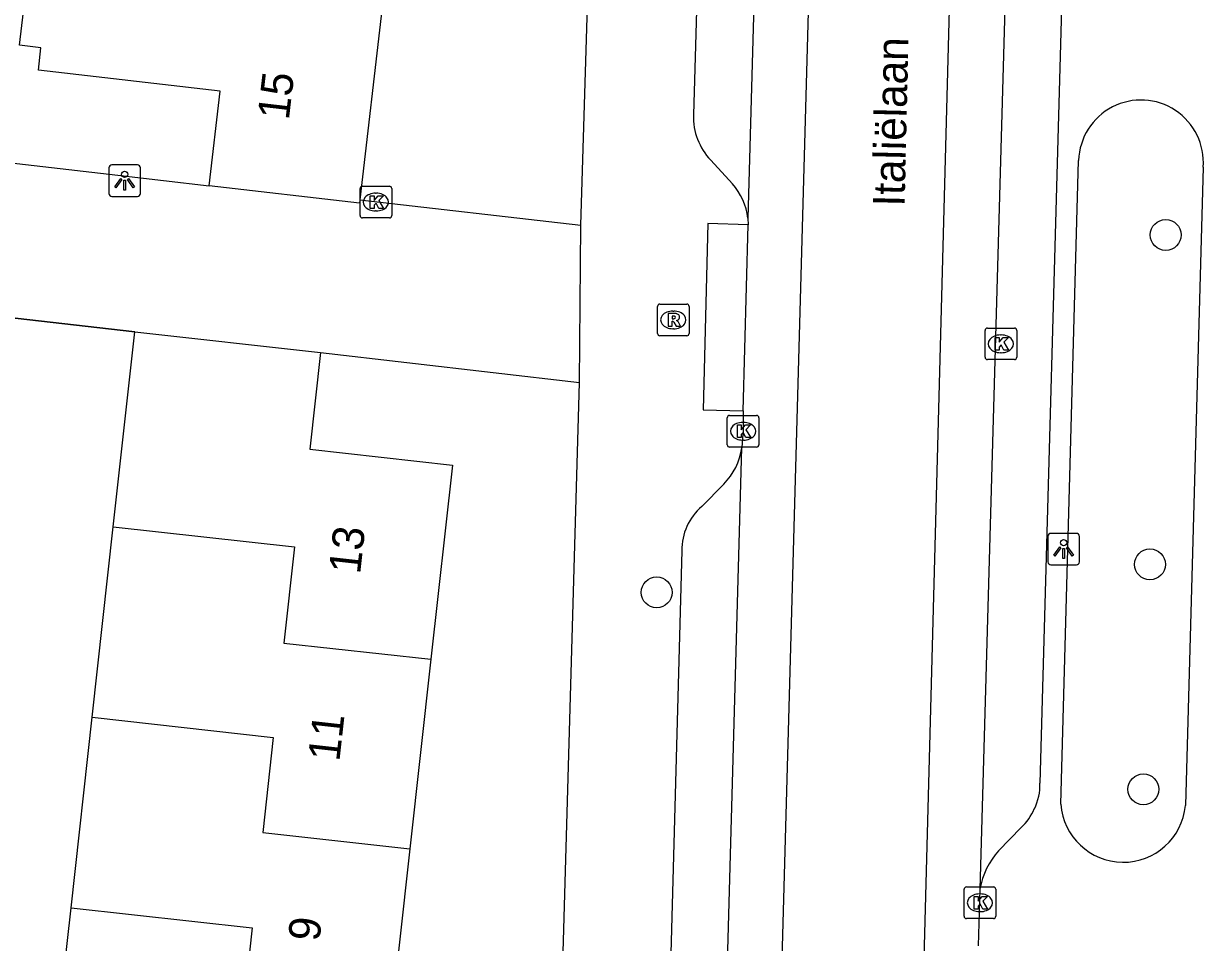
# Model space of a CAD drawing. Extents: x 162082 to 163393, y 388091 to 388632.
# Drawn here: x 162880.67 to 162918, y 388129.26 to 388158.33 of the extents above; entities that cross this region are included whole.
import ezdxf

# ---------------------------------------------------------------- set-up
doc = ezdxf.new("R2010")
doc.units = 0
for name, color, linetype in [('IMGEO_Boom', 7, 'Continuous'), ('IMGEO_Kolk', 7, 'Continuous'), ('IMGEO_Lichtpunt', 7, 'Continuous'), ('IMGEO_Muur', 7, 'Continuous'), ('IMGEO_Openbare_ruimte_label', 7, 'Continuous'), ('IMGEO_Pand', 7, 'Continuous'), ('IMGEO_Pand_nummerreeks', 7, 'Continuous'), ('IMGEO_Rijbaan_lokaal_gesloten', 7, 'Continuous'), ('IMGEO_Rijbaan_lokaal_open', 7, 'Continuous'), ('IMGEO_Rioolput', 7, 'Continuous'), ('IMGEO_Voetpad_open', 7, 'Continuous')]:
    doc.layers.add(name, color=color, linetype=linetype)

msp = doc.modelspace()

# ---------------------------------------------------------------- linework, layer by layer
at = {"layer": 'IMGEO_Boom'}
for centre in [(162916.804, 388151.643), (162916.306, 388141.222), (162900.699, 388140.337), (162916.098, 388134.106)]:
    msp.add_circle(centre, 0.489, dxfattribs=at)
at = {"layer": 'IMGEO_Kolk'}
for p, q in [((162891.316, 388152.258), (162891.316, 388153.11)), ((162891.391, 388153.184), (162892.243, 388153.184)), ((162892.317, 388153.11), (162892.317, 388152.258)), ((162891.804, 388152.964), (162891.829, 388152.964)), ((162891.827, 388152.404), (162891.802, 388152.404)), ((162892.243, 388152.184), (162891.391, 388152.184)), ((162911.089, 388147.773), (162911.089, 388148.625)), ((162911.164, 388148.699), (162912.016, 388148.699)), ((162912.09, 388148.625), (162912.09, 388147.773)), ((162911.577, 388148.479), (162911.602, 388148.479)), ((162911.6, 388147.919), (162911.575, 388147.919)), ((162912.016, 388147.699), (162911.164, 388147.699)), ((162903.007, 388145.934), (162903.859, 388145.934)), ((162902.932, 388145.008), (162902.932, 388145.86)), ((162903.42, 388145.714), (162903.445, 388145.714)), ((162903.933, 388145.86), (162903.933, 388145.008)), ((162903.859, 388144.934), (162903.007, 388144.934)), ((162903.443, 388145.154), (162903.418, 388145.154)), ((162910.501, 388131.017), (162911.353, 388131.017)), ((162910.426, 388130.091), (162910.426, 388130.943)), ((162910.914, 388130.797), (162910.939, 388130.797)), ((162911.427, 388130.943), (162911.427, 388130.091)), ((162911.353, 388130.017), (162910.501, 388130.017)), ((162910.937, 388130.237), (162910.912, 388130.237))]:
    msp.add_line(p, q, dxfattribs=at)
for points in [[(162891.316, 388152.258), (162891.316, 388153.11)], [(162891.391, 388153.184), (162892.243, 388153.184)], [(162892.317, 388153.11), (162892.317, 388152.258)], [(162891.637, 388152.884), (162891.76, 388152.884), (162891.76, 388152.733), (162891.89, 388152.884), (162892.054, 388152.884), (162891.908, 388152.733), (162892.061, 388152.484), (162891.909, 388152.484), (162891.824, 388152.648), (162891.76, 388152.581), (162891.76, 388152.484), (162891.637, 388152.484), (162891.637, 388152.884)], [(162892.243, 388152.184), (162891.391, 388152.184)], [(162911.089, 388147.773), (162911.089, 388148.625)], [(162911.164, 388148.699), (162912.016, 388148.699)], [(162912.09, 388148.625), (162912.09, 388147.773)], [(162911.41, 388148.399), (162911.533, 388148.399), (162911.533, 388148.248), (162911.663, 388148.399), (162911.827, 388148.399), (162911.681, 388148.248), (162911.834, 388147.999), (162911.682, 388147.999), (162911.597, 388148.163), (162911.533, 388148.096), (162911.533, 388147.999), (162911.41, 388147.999), (162911.41, 388148.399)], [(162912.016, 388147.699), (162911.164, 388147.699)], [(162903.007, 388145.934), (162903.859, 388145.934)], [(162902.932, 388145.008), (162902.932, 388145.86)], [(162903.253, 388145.634), (162903.376, 388145.634), (162903.376, 388145.483), (162903.506, 388145.634), (162903.67, 388145.634), (162903.524, 388145.483), (162903.677, 388145.234), (162903.525, 388145.234), (162903.44, 388145.398), (162903.376, 388145.331), (162903.376, 388145.234), (162903.253, 388145.234), (162903.253, 388145.634)], [(162903.933, 388145.86), (162903.933, 388145.008)], [(162903.859, 388144.934), (162903.007, 388144.934)], [(162910.501, 388131.017), (162911.353, 388131.017)], [(162910.426, 388130.091), (162910.426, 388130.943)], [(162910.747, 388130.717), (162910.87, 388130.717), (162910.87, 388130.566), (162911, 388130.717), (162911.164, 388130.717), (162911.018, 388130.566), (162911.171, 388130.317), (162911.019, 388130.317), (162910.934, 388130.481), (162910.87, 388130.414), (162910.87, 388130.317), (162910.747, 388130.317), (162910.747, 388130.717)], [(162911.427, 388130.943), (162911.427, 388130.091)], [(162911.353, 388130.017), (162910.501, 388130.017)]]:
    msp.add_lwpolyline(points, dxfattribs=at)
for centre, start, end in [((162891.393, 388153.108), 91.552, 178.448), ((162891.393, 388153.108), 91.552, 178.448), ((162892.241, 388153.108), 1.552, 88.448), ((162892.241, 388153.108), 1.552, 88.448), ((162891.393, 388152.26), 181.552, 268.448), ((162891.393, 388152.26), 181.552, 268.448), ((162892.241, 388152.26), 271.552, 358.448), ((162892.241, 388152.26), 271.552, 358.448), ((162911.166, 388148.623), 91.552, 178.448), ((162911.166, 388148.623), 91.552, 178.448), ((162912.014, 388148.623), 1.552, 88.448), ((162912.014, 388148.623), 1.552, 88.448), ((162911.166, 388147.775), 181.552, 268.448), ((162911.166, 388147.775), 181.552, 268.448), ((162912.014, 388147.775), 271.552, 358.448), ((162912.014, 388147.775), 271.552, 358.448), ((162903.009, 388145.858), 91.552, 178.448), ((162903.009, 388145.858), 91.552, 178.448), ((162903.857, 388145.858), 1.552, 88.448), ((162903.857, 388145.858), 1.552, 88.448), ((162903.009, 388145.01), 181.552, 268.448), ((162903.009, 388145.01), 181.552, 268.448), ((162903.857, 388145.01), 271.552, 358.448), ((162903.857, 388145.01), 271.552, 358.448), ((162910.503, 388130.941), 91.552, 178.448), ((162910.503, 388130.941), 91.552, 178.448), ((162911.351, 388130.941), 1.552, 88.448), ((162911.351, 388130.941), 1.552, 88.448), ((162910.503, 388130.093), 181.552, 268.448), ((162910.503, 388130.093), 181.552, 268.448), ((162911.351, 388130.093), 271.552, 358.448), ((162911.351, 388130.093), 271.552, 358.448)]:
    msp.add_arc(centre, 0.0765, start, end, dxfattribs=at)
for centre, major_axis, ratio, start_param, end_param in [((162891.803, 388152.684), (-0.387, 0.002), 0.722429, 4.712389, 7.853982), ((162891.828, 388152.684), (-0.39, 0.002), 0.717154, 1.570796, 4.712389), ((162911.576, 388148.199), (-0.387, 0.002), 0.722429, 4.712389, 7.853982), ((162911.601, 388148.199), (-0.39, 0.002), 0.717154, 1.570796, 4.712389), ((162903.419, 388145.434), (-0.387, 0.002), 0.722429, 4.712389, 7.853982), ((162903.444, 388145.434), (-0.39, 0.002), 0.717154, 1.570796, 4.712389), ((162910.913, 388130.517), (-0.387, 0.002), 0.722429, 4.712389, 7.853982), ((162910.938, 388130.517), (-0.39, 0.002), 0.717154, 1.570796, 4.712389)]:
    msp.add_ellipse(centre, major_axis=major_axis, ratio=ratio, start_param=start_param, end_param=end_param, dxfattribs=at)
at = {"layer": 'IMGEO_Lichtpunt'}
for p, q in [((162883.367, 388153.764), (162883.367, 388152.957)), ((162883.367, 388153.764), (162883.367, 388152.957)), ((162884.269, 388153.859), (162883.461, 388153.859)), ((162884.269, 388153.859), (162883.461, 388153.859)), ((162884.363, 388152.957), (162884.363, 388153.764)), ((162884.363, 388152.957), (162884.363, 388153.764)), ((162883.461, 388152.863), (162884.269, 388152.863)), ((162883.461, 388152.863), (162884.269, 388152.863)), ((162913.978, 388142.204), (162913.17, 388142.204)), ((162913.978, 388142.204), (162913.17, 388142.204)), ((162913.076, 388142.109), (162913.076, 388141.302)), ((162913.076, 388142.109), (162913.076, 388141.302)), ((162914.072, 388141.302), (162914.072, 388142.109)), ((162914.072, 388141.302), (162914.072, 388142.109)), ((162913.17, 388141.208), (162913.978, 388141.208)), ((162913.17, 388141.208), (162913.978, 388141.208))]:
    msp.add_line(p, q, dxfattribs=at)
for points in [[(162883.741, 388153.428), (162883.78, 388153.4), (162883.592, 388153.138), (162883.554, 388153.165), (162883.741, 388153.428)], [(162883.953, 388153.4), (162883.991, 388153.427), (162884.178, 388153.165), (162884.139, 388153.137), (162883.953, 388153.4)], [(162883.843, 388153.38), (162883.89, 388153.38), (162883.89, 388153.058), (162883.843, 388153.058), (162883.843, 388153.38)], [(162913.45, 388141.773), (162913.489, 388141.745), (162913.301, 388141.483), (162913.263, 388141.51), (162913.45, 388141.773)], [(162913.552, 388141.725), (162913.599, 388141.725), (162913.599, 388141.403), (162913.552, 388141.403), (162913.552, 388141.725)], [(162913.662, 388141.745), (162913.7, 388141.772), (162913.887, 388141.51), (162913.848, 388141.482), (162913.662, 388141.745)]]:
    msp.add_lwpolyline(points, dxfattribs=at)
for centre in [(162883.866, 388153.562), (162913.575, 388141.907)]:
    msp.add_circle(centre, 0.0994, dxfattribs=at)
for centre, start, end in [((162883.461, 388153.764), 90, 180), ((162883.461, 388153.764), 90, 180), ((162884.269, 388153.764), 0, 90), ((162884.269, 388153.764), 0, 90), ((162883.461, 388152.957), 180, 270), ((162883.461, 388152.957), 180, 270), ((162884.269, 388152.957), 270, 0), ((162884.269, 388152.957), 270, 360), ((162913.17, 388142.109), 90, 180), ((162913.17, 388142.109), 90, 180), ((162913.978, 388142.109), 0, 90), ((162913.978, 388142.109), 0, 90), ((162913.17, 388141.302), 180, 270), ((162913.17, 388141.302), 180, 270), ((162913.978, 388141.302), 270, 0), ((162913.978, 388141.302), 270, 360)]:
    msp.add_arc(centre, 0.0946, start, end, dxfattribs=at)
at = {"layer": 'IMGEO_Muur'}
msp.add_lwpolyline([(162884.19, 388148.578), (162876.242, 388149.485)], dxfattribs=at)
at = {"layer": 'IMGEO_Pand'}
for points in [[(162886.538, 388153.202), (162886.886, 388156.19), (162881.136, 388156.86), (162881.218, 388157.567), (162880.543, 388157.646), (162880.72, 388159.165), (162881.396, 388159.086), (162881.858, 388163.054)], [(162892.016, 388158.844), (162891.305, 388152.751)], [(162891.305, 388152.751), (162891.293, 388152.648), (162886.538, 388153.202)], [(162883.506, 388142.408), (162884.19, 388148.578)], [(162884.19, 388148.578), (162890.064, 388147.927)], [(162890.064, 388147.927), (162889.725, 388144.864), (162894.235, 388144.364), (162893.554, 388138.221)], [(162882.839, 388136.385), (162883.506, 388142.408)], [(162883.506, 388142.408), (162889.237, 388141.772), (162888.901, 388138.735), (162893.554, 388138.221)], [(162893.554, 388138.221), (162892.89, 388132.225)], [(162882.171, 388130.362), (162882.839, 388136.385)], [(162882.839, 388136.385), (162888.57, 388135.748), (162888.236, 388132.739), (162892.89, 388132.225)], [(162892.89, 388132.225), (162892.225, 388126.229)], [(162881.504, 388124.338), (162882.171, 388130.362)], [(162882.171, 388130.362), (162887.902, 388129.725), (162887.572, 388126.743), (162892.225, 388126.229)]]:
    msp.add_lwpolyline(points, dxfattribs=at)
at = {"layer": 'IMGEO_Rijbaan_lokaal_gesloten'}
for points in [[(162912.631, 388191.173), (162910.923, 388130.952)], [(162904.079, 388107.506), (162906.386, 388190.56), (162904.604, 388190.663)], [(162904.56, 388187.129), (162903.584, 388152.171)], [(162910.663, 388185.26), (162908.585, 388107.428)], [(162903.436, 388146.08), (162903.596, 388151.968)], [(162903.584, 388152.171), (162903.596, 388151.968)], [(162903.436, 388146.08), (162903.433, 388145.434), (162903.414, 388145.211), (162903.394, 388144.911)], [(162902.42, 388110.075), (162903.394, 388144.911)], [(162910.923, 388130.952), (162910.87, 388129.154)]]:
    msp.add_lwpolyline(points, dxfattribs=at)
at = {"layer": 'IMGEO_Rijbaan_lokaal_open'}
for points in [[(162872.781, 388154.785), (162883.656, 388153.534), (162886.538, 388153.202)], [(162891.305, 388152.751), (162898.299, 388151.949)], [(162898.258, 388146.978), (162898.299, 388151.949)], [(162872.867, 388149.87), (162876.242, 388149.485), (162884.19, 388148.578)], [(162890.064, 388147.927), (162898.258, 388146.978)]]:
    msp.add_lwpolyline(points, dxfattribs=at)
at = {"layer": 'IMGEO_Rioolput'}
for p, q in [((162900.724, 388148.53), (162900.724, 388149.382)), ((162900.799, 388149.456), (162901.651, 388149.456)), ((162901.725, 388149.382), (162901.725, 388148.53)), ((162901.212, 388149.236), (162901.237, 388149.236)), ((162901.235, 388148.676), (162901.21, 388148.676)), ((162901.651, 388148.456), (162900.799, 388148.456))]:
    msp.add_line(p, q, dxfattribs=at)
for points in [[(162900.724, 388148.53), (162900.724, 388149.382)], [(162900.799, 388149.456), (162901.651, 388149.456)], [(162901.725, 388149.382), (162901.725, 388148.53)], [(162901.313, 388149.154), (162901.061, 388149.156), (162901.061, 388148.756)], [(162901.061, 388148.756), (162901.185, 388148.756), (162901.185, 388148.918), (162901.196, 388148.918)], [(162901.239, 388149.075), (162901.185, 388149.075), (162901.185, 388148.994)], [(162901.185, 388148.994), (162901.237, 388148.994)], [(162901.243, 388148.889), (162901.314, 388148.756), (162901.454, 388148.756), (162901.389, 388148.882)], [(162901.651, 388148.456), (162900.799, 388148.456)]]:
    msp.add_lwpolyline(points, dxfattribs=at)
for centre, radius, start, end in [((162900.801, 388149.38), 0.0765, 91.552, 178.448), ((162900.801, 388149.38), 0.0765, 91.552, 178.448), ((162901.649, 388149.38), 0.0765, 1.552, 88.448), ((162901.649, 388149.38), 0.0765, 1.552, 88.448), ((162901.195, 388148.865), 0.0533, 26.0293, 88.6989), ((162901.221, 388149.183), 0.19, 274.7715, 282.9687), ((162901.245, 388148.979), 0.0964, 77.0061, 93.1865), ((162901.259, 388149.036), 0.0378, 276.6634, 79.6772), ((162901.312, 388149.044), 0.109, 350.3612, 89.416), ((162901.31, 388149.044), 0.112, 277.5842, 350.9817), ((162901.294, 388148.829), 0.108, 29.5134, 73.7905), ((162900.801, 388148.532), 0.0765, 181.552, 268.448), ((162900.801, 388148.532), 0.0765, 181.552, 268.448), ((162901.649, 388148.532), 0.0765, 271.552, 358.448), ((162901.649, 388148.532), 0.0765, 271.552, 358.448)]:
    msp.add_arc(centre, radius, start, end, dxfattribs=at)
for centre, major_axis, ratio, start_param, end_param in [((162901.211, 388148.956), (-0.387, 0.002), 0.722429, 4.712389, 7.853982), ((162901.236, 388148.956), (-0.39, 0.002), 0.717154, 1.570796, 4.712389)]:
    msp.add_ellipse(centre, major_axis=major_axis, ratio=ratio, start_param=start_param, end_param=end_param, dxfattribs=at)
at = {"layer": 'IMGEO_Voetpad_open'}
for points in [[(162898.299, 388151.949), (162899.578, 388193.832)], [(162914.279, 388186.363), (162912.825, 388134.303)], [(162902.681, 388183.637), (162901.864, 388155.441)], [(162902.408, 388154.009), (162903.093, 388153.256)], [(162913.486, 388133.635), (162914.049, 388154)], [(162917.991, 388153.786), (162917.428, 388133.591)], [(162903.596, 388151.968), (162902.316, 388152.002), (162902.167, 388146.109), (162903.436, 388146.08)], [(162896.957, 388101.732), (162898.258, 388146.978)], [(162902.824, 388143.764), (162902.124, 388143.053)], [(162901.492, 388141.656), (162900.724, 388113.45)], [(162912.233, 388132.895), (162911.519, 388132.165)]]:
    msp.add_lwpolyline(points, dxfattribs=at)
for centre, radius, start, end in [((162916.022, 388153.938), 1.974, 355.5911, 178.1941), ((162903.838, 388155.371), 1.975, 177.9834, 223.619), ((162901.659, 388151.954), 1.937, 6.4463, 42.2505), ((162901.377, 388145.198), 2.037, 315.2547, 351.8952), ((162903.334, 388141.664), 1.842, 131.0614, 180.2548), ((162911.151, 388134.242), 1.675, 333.3363, 2.099), ((162915.459, 388133.778), 1.978, 184.1543, 354.5667), ((162911.01, 388134.19), 1.781, 313.3573, 336.8528), ((162913.431, 388130.473), 2.554, 138.4886, 169.1776)]:
    msp.add_arc(centre, radius, start, end, dxfattribs=at)

# ---------------------------------------------------------------- texts
at = {"layer": 'IMGEO_Openbare_ruimte_label'}
msp.add_text('Italiëlaan', height=1, rotation=88.6824, dxfattribs=at).set_placement((162908.541, 388152.534))
at = {"layer": 'IMGEO_Pand_nummerreeks'}
for s, rotation, p in [('15', 83.3482, (162889.06, 388155.257)), ('13', 83.6769, (162891.315, 388140.892)), ('11', 83.6769, (162890.659, 388134.966)), ('9', 83.6769, (162890.027, 388129.271))]:
    msp.add_text(s, height=1, rotation=rotation, dxfattribs=at).set_placement(p)

doc.saveas('drawing.dxf')
